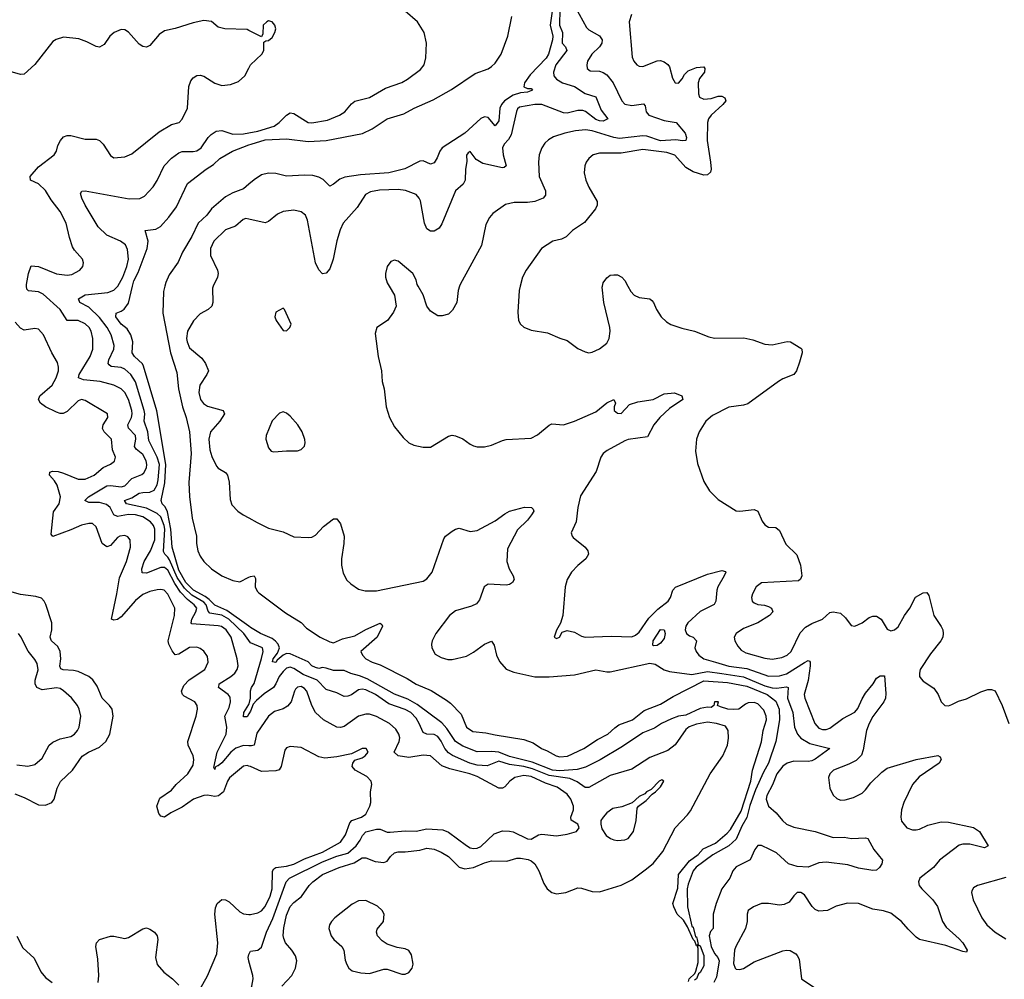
# Model space of a CAD drawing. Header units: inches. Extents: x 2057696 to 2160536, y 827480 to 1016834.
# Tile 365 of 422: x 2108726 to 2114201, y 996148 to 1001481. Entities that reach past the tile are written whole.
import ezdxf

# ---------------------------------------------------------------- set-up
doc = ezdxf.new("R2010")
doc.units = ezdxf.units.IN
doc.header["$MEASUREMENT"] = 0
for name, color, linetype in [('C1000', 7, 'Continuous'), ('C1010', 7, 'Continuous'), ('C1909', 7, 'Continuous'), ('C1919', 7, 'Continuous')]:
    doc.layers.add(name, color=color, linetype=linetype)

msp = doc.modelspace()

# ---------------------------------------------------------------- linework, layer by layer
at = {"layer": 'C1000', "color": 5}
for points, elevation in [([(2110000, 1001421.5), (2109990, 1001426.6), (2109866, 1001430), (2109830, 1001439), (2109791.8, 1001471.8), (2109750, 1001477), (2109690, 1001464.5), (2109590, 1001432.3), (2109530, 1001419.5), (2109501.7, 1001398.3), (2109450, 1001337.2), (2109430, 1001329.4), (2109410, 1001332), (2109390, 1001344.5), (2109331.2, 1001411.2), (2109310, 1001424.5), (2109290, 1001426.6), (2109251, 1001410), (2109226, 1001390), (2109195.9, 1001344.1), (2109170, 1001329.4), (2109150, 1001332), (2109098.9, 1001358.9), (2109054.6, 1001374.6), (2108970, 1001385.1), (2108928.4, 1001371.6), (2108910, 1001359.6), (2108810, 1001231.8), (2108750, 1001179.3), (2108730, 1001176), (2108672.7, 1001192.7)], 360), ([(2108764.3, 1000000), (2108764.2, 1000010), (2108775.4, 1000070), (2108790, 1000113.4), (2108830, 1000108.9), (2108930, 1000069.3), (2108990, 1000061.3), (2109014.9, 1000065.1), (2109059.5, 1000090), (2109076.2, 1000110), (2109080.7, 1000130), (2109074, 1000150), (2109030, 1000199.6), (2109019, 1000219), (2109002, 1000270), (2108984.8, 1000350), (2108950, 1000414.7), (2108900.2, 1000480.2), (2108870, 1000531.3), (2108830, 1000569.7), (2108785.2, 1000590), (2108783.6, 1000610), (2108830, 1000663.2), (2108917, 1000730), (2108929.5, 1000750), (2108937.6, 1000782.4), (2108952, 1000810), (2108970, 1000830.5), (2108990, 1000837.6), (2109010, 1000837), (2109090, 1000816.5), (2109150, 1000817), (2109170, 1000810.4), (2109190.2, 1000790.2), (2109230, 1000727.3), (2109250, 1000714), (2109310, 1000719.3), (2109350, 1000734.9), (2109502.1, 1000857.9), (2109570, 1000898), (2109612.3, 1000910), (2109630, 1000927.7), (2109658.4, 1000990), (2109665.6, 1001110), (2109678, 1001142), (2109690, 1001158.8), (2109710, 1001170.7), (2109730, 1001173.4), (2109750, 1001167.7), (2109810, 1001128.2), (2109850, 1001115.8), (2109898.6, 1001121.4), (2109942.5, 1001137.5), (2109977.2, 1001170), (2110000, 1001212.7)], 360), ([(2109270.6, 1000000), (2109298.4, 1000050), (2109322.1, 1000110), (2109329.9, 1000150), (2109324.8, 1000204.8), (2109314.4, 1000230), (2109285.4, 1000250), (2109210, 1000284.3), (2109162.6, 1000330), (2109089.1, 1000450), (2109070.8, 1000490), (2109064.5, 1000515.5), (2109071.4, 1000528.6), (2109089.8, 1000530.2), (2109333.8, 1000486.2), (2109393, 1000487), (2109419.3, 1000500.7), (2109467.6, 1000552.4), (2109490, 1000587.3), (2109528.7, 1000670), (2109570, 1000712.4), (2109610, 1000742), (2109630, 1000749.1), (2109690, 1000748.1), (2109710, 1000751.8), (2109734, 1000770), (2109772.8, 1000827.2), (2109790, 1000844), (2109818.4, 1000861.6), (2109850, 1000865.5), (2109910, 1000844.5), (2109970, 1000846.9), (2110000, 1000852.2)], 340), ([(2109353.1, 1000000), (2109360.5, 1000030), (2109383.6, 1000076.4), (2109434.4, 1000210), (2109440.5, 1000250), (2109422.9, 1000310), (2109482.9, 1000317.1), (2109508.1, 1000331.9), (2109555.3, 1000384.7), (2109598.1, 1000441.9), (2109659.1, 1000570), (2109762.6, 1000650), (2109803.7, 1000676.3), (2109838.5, 1000710), (2109909.8, 1000750), (2110000, 1000785)], 320), ([(2110000, 1000566.5), (2109970, 1000541), (2109910, 1000519.5), (2109870, 1000496.6), (2109792.7, 1000430), (2109765.6, 1000394.4), (2109718.4, 1000350), (2109682.9, 1000277.1), (2109630.9, 1000190), (2109606.3, 1000133.7), (2109556.9, 1000063.1), (2109539, 1000021), (2109533.5, 1000000)], 320), ([(2110000, 1000372.6), (2109983.7, 1000376.3), (2109968.4, 1000371.6), (2109925.8, 1000334.2), (2109870, 1000313.5), (2109804.7, 1000250), (2109787.2, 1000210), (2109787.1, 1000170), (2109825.6, 1000090), (2109829.2, 1000070), (2109825.5, 1000050), (2109802.1, 1000000)], 340)]:
    msp.add_lwpolyline(points, dxfattribs=dict(at, elevation=elevation))
at = {"layer": 'C1010', "color": 5}
for points, elevation in [([(2111697.6, 1001610), (2111676.4, 1001450), (2111689.8, 1001389.8), (2111688.4, 1001370), (2111665.7, 1001290), (2111653.4, 1001266.6), (2111564.8, 1001175.2), (2111532, 1001130), (2111530, 1001107.8), (2111550, 1001099), (2111570, 1001098.9), (2111577.7, 1001090), (2111550, 1001079.3), (2111510, 1001074.5), (2111470, 1001062.4), (2111421.9, 1001030), (2111404.8, 1001010), (2111396.1, 1000990), (2111390, 1000919.6), (2111370, 1000891.1), (2111330, 1000938.6), (2111310, 1000941.6), (2111290, 1000932.5), (2111200.3, 1000850), (2111075.7, 1000770), (2111061.2, 1000750), (2111046.7, 1000713.3), (2111030, 1000686), (2111010, 1000678.9), (2110970, 1000697.2), (2110950, 1000695.1), (2110868.2, 1000651.8), (2110778.8, 1000630), (2110621.4, 1000618.6), (2110533.4, 1000606.6), (2110505.5, 1000594.5), (2110470, 1000566.3), (2110450, 1000557), (2110413.8, 1000593.8), (2110390, 1000606.8), (2110355.7, 1000615.7), (2110310, 1000618), (2110210, 1000612.4), (2110150, 1000626.4), (2110110, 1000627.9), (2110070, 1000618.4), (2110030, 1000592), (2110000, 1000566.5)], 320), ([(2111730, 1001539.3), (2111728.4, 1001450), (2111743.8, 1001410), (2111743.1, 1001350), (2111761.5, 1001330), (2111767.8, 1001310), (2111708, 1001230), (2111694.2, 1001190), (2111695.9, 1001170), (2111710.2, 1001150), (2111744.4, 1001130), (2111810, 1001110.1), (2111870, 1001072), (2111930, 1001052.7), (2111959.3, 1000979.3), (2111996, 1000930), (2111970, 1000916.5), (2111950, 1000918.4), (2111930, 1000927), (2111871.9, 1000971.9), (2111856.9, 1000976.9), (2111830, 1000976.7), (2111770, 1000962.6), (2111750, 1000964.1), (2111629, 1001010), (2111590, 1001010.4), (2111505.4, 1000994.6), (2111494.4, 1000985.6), (2111488.3, 1000971.7), (2111458.5, 1000841.5), (2111444.1, 1000815.9), (2111419.8, 1000790), (2111410.9, 1000770), (2111415, 1000730), (2111430, 1000669), (2111420.5, 1000659.5), (2111410, 1000657.6), (2111301.5, 1000681.5), (2111264.1, 1000704.1), (2111230, 1000749), (2111218.8, 1000741.2), (2111210.9, 1000729.1), (2111213, 1000693), (2111205.2, 1000650), (2111203.2, 1000590), (2111192.2, 1000567.8), (2111150, 1000529.5), (2111073.1, 1000346.9), (2111057.4, 1000322.6), (2111030, 1000306.5), (2111010, 1000306.8), (2110990, 1000319.3), (2110977.6, 1000350), (2110953.9, 1000473.9), (2110947.7, 1000490), (2110929.6, 1000510), (2110871.5, 1000531.5), (2110830, 1000538.2), (2110725.9, 1000534.1), (2110676.1, 1000523.9), (2110648.9, 1000510), (2110601.7, 1000438.3), (2110523.8, 1000350), (2110507.5, 1000312.5), (2110490, 1000252), (2110469.4, 1000150.6), (2110450, 1000097.2), (2110430, 1000072.3), (2110409.7, 1000069.7), (2110390, 1000091.6), (2110370.5, 1000130.5), (2110326.2, 1000366.2), (2110314.1, 1000394.1), (2110290, 1000413.3), (2110250, 1000422), (2110190, 1000415), (2110159.8, 1000400.2), (2110110, 1000358.9), (2110090, 1000352.4), (2110000, 1000372.6)], 340), ([(2110000, 1000852.2), (2110050, 1000860.9), (2110140.3, 1000890), (2110169, 1000910), (2110210, 1000951.6), (2110230, 1000963.6), (2110250, 1000959.5), (2110330, 1000910.2), (2110350, 1000908), (2110437.1, 1000922.9), (2110504.2, 1000950), (2110534.5, 1000970), (2110570, 1001014), (2110590, 1001028.9), (2110670, 1001049.3), (2110759.7, 1001100.3), (2110850, 1001132.9), (2110883, 1001150), (2110955.3, 1001204.7), (2110974.5, 1001230), (2110984.8, 1001270), (2110987.4, 1001350), (2110974.6, 1001410), (2110938, 1001470), (2110870, 1001527.9)], 340), ([(2111817.3, 1001550), (2111877.1, 1001437.1), (2111890, 1001425.2), (2111950, 1001391.9), (2111964.3, 1001370), (2111962.5, 1001350), (2111950, 1001330.9), (2111908, 1001290), (2111883.2, 1001250), (2111878.9, 1001230), (2111882, 1001210), (2111897.4, 1001197.4), (2111950, 1001194.5), (2111970, 1001188.7), (2111990, 1001174.8), (2112025.6, 1001130), (2112075, 1001030), (2112091.2, 1001011.2), (2112130, 1001003.9), (2112194.3, 1001014.3), (2112203.2, 1001003.2), (2112209.1, 1000969.1), (2112224, 1000950), (2112310, 1000921.7), (2112377.1, 1000910), (2112426, 1000850), (2112433.7, 1000826.3), (2112430.1, 1000809.9), (2112412, 1000808), (2112373.5, 1000813.5), (2112290, 1000808.6), (2112213.4, 1000833.4), (2112190, 1000836.3), (2112060.8, 1000820.8), (2112030, 1000826), (2111910, 1000863.1), (2111871.3, 1000868.7), (2111817, 1000863), (2111757.3, 1000850), (2111694, 1000830), (2111666.3, 1000813.7), (2111645.5, 1000794.5), (2111628.9, 1000770), (2111614.9, 1000730), (2111610.2, 1000690), (2111615.2, 1000610), (2111650.2, 1000530), (2111650, 1000506), (2111636.3, 1000490), (2111589.4, 1000470.6), (2111550, 1000465.5), (2111475.2, 1000464.7), (2111426.3, 1000453.7), (2111356.5, 1000403.5), (2111337.5, 1000382.5), (2111317.7, 1000342.2), (2111294.6, 1000225.4), (2111175.3, 1000010), (2111172.1, 1000000)], 360), ([(2110000, 1000785), (2110012.9, 1000790), (2110090, 1000813.5), (2110210, 1000818.9), (2110330, 1000805.1), (2110430.4, 1000809.6), (2110631.8, 1000848.2), (2110685.9, 1000874.1), (2110769.4, 1000930), (2110861.1, 1000958.9), (2110919.3, 1000990), (2111024.8, 1001035.3), (2111126.7, 1001093.3), (2111258.5, 1001181.5), (2111330, 1001208.4), (2111350, 1001220.7), (2111370, 1001239), (2111403.1, 1001290), (2111439.6, 1001390), (2111461.7, 1001498.3)], 320), ([(2110000, 1001212.7), (2110009.2, 1001230), (2110072.7, 1001290), (2110082.7, 1001310), (2110084, 1001356), (2110095.3, 1001364.7), (2110110, 1001366), (2110130, 1001382.8), (2110145.1, 1001410), (2110149.6, 1001430), (2110143.6, 1001450), (2110130, 1001469.4), (2110110, 1001474.3), (2110100.7, 1001470), (2110079.3, 1001450), (2110076.8, 1001403.2), (2110070, 1001386), (2110000, 1001421.5)], 360), ([(2112128.4, 1001510), (2112115.8, 1001470), (2112132.4, 1001272.4), (2112140.5, 1001250), (2112157.3, 1001230), (2112170, 1001222.4), (2112190, 1001222), (2112270, 1001252.1), (2112290, 1001253.8), (2112310, 1001248), (2112330, 1001233.1), (2112339, 1001219), (2112356.3, 1001156.3), (2112370, 1001130.6), (2112388.7, 1001128.7), (2112410, 1001153), (2112422.5, 1001177.5), (2112443.5, 1001196.5), (2112490, 1001215), (2112530, 1001218.4), (2112536.5, 1001210), (2112533.2, 1001190), (2112506.3, 1001153.7), (2112499.5, 1001130), (2112500.5, 1001070), (2112506.2, 1001050), (2112530, 1001039.4), (2112570, 1001044.1), (2112610, 1001056.1), (2112630, 1001056.1), (2112646.7, 1001046.7), (2112651.6, 1001030), (2112636.2, 1001010), (2112570.9, 1000950), (2112556.8, 1000930), (2112550.1, 1000910), (2112549, 1000810), (2112567.5, 1000690), (2112570.1, 1000650), (2112566.3, 1000633.7), (2112550, 1000619.2), (2112530, 1000617.3), (2112470, 1000634.9), (2112430, 1000659.9), (2112369.2, 1000729.2), (2112324.1, 1000744.1), (2112190, 1000759.9), (2112070, 1000738.8), (2111950, 1000739.8), (2111915.5, 1000730), (2111890.4, 1000710), (2111874.9, 1000690), (2111867.6, 1000670), (2111864.9, 1000630), (2111874, 1000590), (2111890.2, 1000550), (2111937.3, 1000470), (2111937.7, 1000450), (2111927.6, 1000430), (2111866.6, 1000353.4), (2111800.4, 1000310), (2111765.2, 1000274.7), (2111738.5, 1000261.4), (2111690, 1000249.6), (2111628, 1000210), (2111541.6, 1000090), (2111521.6, 1000050), (2111508.8, 1000000)], 380), ([(2110942.1, 1000000), (2110936.3, 1000010), (2110930, 1000035.3), (2110911.3, 1000071.3), (2110830, 1000139.3), (2110810, 1000145.2), (2110790, 1000137.2), (2110770, 1000108.7), (2110760.4, 1000070), (2110760.4, 1000050), (2110770, 1000018.8), (2110781.1, 1000000)], 360), ([(2111965.9, 1000000), (2111970, 1000018), (2111990, 1000046), (2112010, 1000061), (2112030, 1000064), (2112050, 1000064), (2112074.8, 1000050), (2112090, 1000031), (2112107.2, 1000000)], 380)]:
    msp.add_lwpolyline(points, dxfattribs=dict(at, elevation=elevation))
at = {"layer": 'C1909', "color": 5}
for points, elevation in [([(2110000, 997446.3), (2109970, 997448.3), (2109927.2, 997432.8), (2109898.9, 997410), (2109850, 997351.2), (2109830, 997333.8), (2109824.9, 997335.1), (2109812.9, 997327.1), (2109810, 997314), (2109805.6, 997325.6), (2109824.1, 997410), (2109874.6, 997510), (2109877.6, 997550), (2109866.4, 997610), (2109890, 997658.9), (2109898, 997690), (2109895.2, 997715.2), (2109884.1, 997730), (2109831.9, 997770), (2109834.6, 997785.4), (2109835.6, 997790), (2109899.3, 997830), (2109922.8, 997850), (2109935.3, 997870), (2109940.2, 997890), (2109935.6, 997930), (2109902, 998050), (2109874.1, 998090), (2109848.1, 998108.1), (2109830, 998113.2), (2109683.8, 998123.8), (2109678.8, 998130), (2109683.6, 998150), (2109705.4, 998190), (2109709.9, 998210), (2109695.9, 998230), (2109658.4, 998258.4), (2109620.4, 998300.4), (2109587.5, 998347.5), (2109550, 998421.7), (2109530, 998436.8), (2109510, 998436.6), (2109430, 998405.7), (2109406.3, 998406.3), (2109404.5, 998430), (2109417.5, 998470), (2109452.6, 998530), (2109476.4, 998590), (2109477.5, 998650), (2109469.9, 998670), (2109452.9, 998690), (2109410, 998718), (2109370, 998729.2), (2109330, 998730.5), (2109270, 998719.4), (2109250, 998729.9), (2109229.6, 998769.6), (2109207.6, 998787.6), (2109170, 998798.5), (2109110, 998798.4), (2109087.1, 998810), (2109107.6, 998830), (2109210, 998889.7), (2109230, 998892.1), (2109290, 998884.7), (2109310, 998890.8), (2109350, 998931.9), (2109405.5, 998954.5), (2109416.6, 998963.4), (2109431.4, 998990), (2109433.2, 999010), (2109429.2, 999030), (2109410, 999064.6), (2109374.1, 999094.1), (2109363.2, 999110), (2109371.2, 999150), (2109369.9, 999170), (2109330.3, 999210.3), (2109326.6, 999230), (2109346.9, 999270), (2109351.5, 999290), (2109349.9, 999310), (2109330, 999369.7), (2109309.4, 999409.4), (2109290, 999430.6), (2109249.3, 999449.3), (2109173.6, 999470), (2109080, 999480), (2109053.3, 999490), (2109056.1, 999510), (2109118, 999610), (2109132.8, 999650), (2109133.1, 999710), (2109123, 999750), (2109111.9, 999770), (2109090, 999791.2), (2109050.4, 999810.4), (2108989.9, 999809.9), (2108949.8, 999870), (2108856, 999956), (2108830, 999969.1), (2108774.5, 999974.5), (2108764.5, 999984.5), (2108764.3, 1000000)], 360), ([(2110000, 998031.7), (2109972.8, 998070), (2109888, 998150), (2109850, 998172.1), (2109782.9, 998182.9), (2109774.2, 998194.2), (2109763.5, 998230), (2109750, 998243.8), (2109683.2, 998283.2), (2109641.3, 998321.3), (2109601.2, 998381.2), (2109559.3, 998479.3), (2109550, 998494.8), (2109532.7, 998510), (2109525.3, 998525.3), (2109532.7, 998650), (2109529.5, 998670), (2109510, 998717.5), (2109490, 998736.4), (2109430, 998767.2), (2109319.1, 998790), (2109308.5, 998810), (2109350, 998823.1), (2109390, 998849.4), (2109410, 998854.3), (2109450, 998854.8), (2109473.5, 998866.5), (2109490, 998896), (2109496.5, 998923.5), (2109502.8, 999010), (2109490.4, 999050.4), (2109443.2, 999143.2), (2109437.6, 999190), (2109417.1, 999250), (2109421.3, 999290), (2109417.5, 999310), (2109369, 999469), (2109342.8, 999510), (2109310, 999539.2), (2109290, 999547.7), (2109234.5, 999554.5), (2109222.5, 999562.5), (2109218.3, 999570), (2109221.2, 999590), (2109248.3, 999650), (2109251.9, 999670), (2109234.9, 999730), (2109212.4, 999770), (2109170, 999825.6), (2109110, 999883.5), (2109059.3, 999910), (2109052.7, 999930), (2109090, 999951.8), (2109215, 999965), (2109250, 999978.4), (2109270, 999999), (2109270.6, 1000000)], 340), ([(2110000, 998110.2), (2109877.1, 998197.1), (2109810, 998226.8), (2109779.2, 998259.2), (2109756.2, 998276.2), (2109692.4, 998310), (2109650, 998352.8), (2109610, 998422.7), (2109573.9, 998550), (2109565.4, 998650), (2109547, 998747), (2109534.8, 998774.8), (2109517.7, 998790), (2109513.2, 998810), (2109533.3, 998906.7), (2109537.5, 999010), (2109487.7, 999307.7), (2109414.9, 999554.9), (2109407.8, 999567.8), (2109363.9, 999610), (2109351.1, 999630), (2109355.1, 999690), (2109344.5, 999730), (2109322.6, 999762.6), (2109290, 999789.9), (2109259.8, 999830), (2109262, 999850), (2109290, 999860.7), (2109306.9, 999873.2), (2109330, 999906.7), (2109353.1, 1000000)], 320), ([(2109533.5, 1000000), (2109525.6, 999970), (2109520.9, 999850), (2109565.1, 999630), (2109600.1, 999520.1), (2109609.2, 999429.3), (2109630.1, 999330.1), (2109651, 999270), (2109670.1, 999190.1), (2109678.9, 999070), (2109666.9, 998910), (2109669.2, 998830.8), (2109684, 998710), (2109708.5, 998611.5), (2109708.8, 998570), (2109716.5, 998530), (2109730, 998499.1), (2109750, 998470.5), (2109793, 998430), (2109850, 998390.5), (2109910, 998363.7), (2109950, 998357), (2110000, 998382.2)], 320), ([(2109802.1, 1000000), (2109797.4, 999990), (2109799.5, 999910), (2109794.9, 999890), (2109774, 999870), (2109730, 999847.1), (2109693, 999807), (2109659.7, 999750), (2109653.5, 999710), (2109656.3, 999690), (2109670, 999658), (2109739.3, 999599.3), (2109759.1, 999570), (2109774.9, 999530), (2109767.2, 999510), (2109727.3, 999450), (2109722, 999410), (2109730.2, 999370), (2109748.1, 999348.1), (2109770, 999334), (2109857.3, 999310), (2109865.3, 999290), (2109838.5, 999250), (2109786, 999190), (2109778.2, 999150), (2109783.5, 999090), (2109793.8, 999053.8), (2109820.6, 999000.6), (2109830, 998988.7), (2109870, 998964.9), (2109880.9, 998950), (2109890.3, 998910.3), (2109895.2, 998815.3), (2109904.5, 998784.5), (2109939.1, 998750), (2109967.7, 998730), (2110000, 998712)], 340), ([(2110000, 997333.3), (2109990, 997336), (2109970, 997332.5), (2109892, 997268), (2109881.3, 997250), (2109859.8, 997190), (2109832.1, 997167.9), (2109810, 997164.1), (2109770, 997171), (2109750, 997168.7), (2109692.7, 997150), (2109630, 997104.9), (2109566.3, 997073.7), (2109530, 997049.1), (2109510, 997055.3), (2109499.4, 997070), (2109489, 997110), (2109504.9, 997155.1), (2109570, 997199.2), (2109595, 997230), (2109660.3, 997290), (2109690, 997337.3), (2109694.6, 997370), (2109690.8, 997390), (2109661.6, 997450), (2109660.7, 997470), (2109707.6, 997610), (2109714.8, 997650), (2109712, 997670), (2109700.4, 997690), (2109640.7, 997720.7), (2109630.7, 997730), (2109625.6, 997750), (2109638.6, 997781.4), (2109667.5, 997812.5), (2109755.1, 997870), (2109773.6, 997910), (2109770, 997942.7), (2109750, 997971.2), (2109730, 997986.9), (2109710, 997994.2), (2109670, 997991.6), (2109610, 997954.8), (2109590, 997952.2), (2109572.8, 997972.8), (2109554.2, 998010), (2109551.9, 998030), (2109585.7, 998170), (2109587.5, 998210), (2109550, 998288), (2109529.8, 998309.8), (2109510, 998314.5), (2109490, 998312.9), (2109450, 998303.5), (2109410, 998286), (2109370, 998253.3), (2109290, 998162.4), (2109270, 998148.5), (2109250, 998143.5), (2109235.6, 998150), (2109266.4, 998290), (2109280.1, 998379.9), (2109319.8, 998470), (2109342.2, 998550), (2109339.8, 998590), (2109327.6, 998607.6), (2109310, 998615.1), (2109282.4, 998610), (2109270, 998602.7), (2109230, 998559.7), (2109210, 998551), (2109185, 998570), (2109150, 998662.4), (2109130, 998680.4), (2109110, 998681.6), (2109070, 998672.8), (2109010, 998645.2), (2108910, 998609.8), (2108901.4, 998621.4), (2108913.6, 998746.4), (2108944.7, 998790), (2108952.8, 998830), (2108933.9, 998893.9), (2108918.9, 998918.9), (2108891.2, 998950), (2108893.8, 998966.2), (2108908.5, 998971.5), (2108938.8, 998970), (2108970, 998961.3), (2109050, 998926.8), (2109090, 998928.1), (2109140.4, 998950), (2109190, 998993), (2109230, 999011.4), (2109252.7, 999027.3), (2109258.2, 999050), (2109242.6, 999090), (2109236.5, 999150), (2109195.1, 999190), (2109186.3, 999210), (2109190.7, 999230), (2109215.6, 999270), (2109213.7, 999290), (2109090, 999364.2), (2109070, 999369.8), (2109050, 999362.7), (2108990, 999304.1), (2108966.5, 999293.5), (2108950, 999293.2), (2108930, 999299.6), (2108868.7, 999330), (2108840.8, 999350), (2108829.8, 999370), (2108837.4, 999390), (2108907, 999450), (2108928.2, 999490), (2108941.1, 999530), (2108942.2, 999550), (2108936.4, 999576.4), (2108904.1, 999630), (2108857.1, 999730), (2108830, 999761), (2108810, 999765.6), (2108750, 999756.2), (2108730, 999767.6), (2108700.8, 999800.8)], 380), ([(2108698.8, 997178.8), (2108750, 997158.5), (2108830, 997118), (2108870, 997116.5), (2108904.5, 997130), (2108917.4, 997150), (2108934, 997210), (2108952.9, 997247.1), (2109018.8, 997310), (2109072.4, 997387.6), (2109108.2, 997410), (2109170, 997437.7), (2109205.5, 997470), (2109226.3, 997510), (2109245.8, 997610), (2109239.1, 997650), (2109225.1, 997670), (2109183.9, 997710), (2109156.8, 997776.8), (2109132.8, 997812.8), (2109109.6, 997830), (2109050, 997857.8), (2109024.4, 997864.4), (2108968, 997868), (2108953.9, 997873.9), (2108948, 997888), (2108955, 997930), (2108951.5, 997970), (2108937.5, 997997.5), (2108901.8, 998030), (2108898.3, 998038.3), (2108894.6, 998050), (2108904.5, 998090), (2108903.5, 998130), (2108871, 998231), (2108861.6, 998250), (2108846.1, 998266.1), (2108816, 998276), (2108730, 998286.1), (2108670, 998304.2)], 420), ([(2108710, 997340.5), (2108770, 997331.7), (2108810, 997342.2), (2108850, 997377.4), (2108889.8, 997450), (2108910, 997466.5), (2108950, 997484.3), (2109010, 997498.3), (2109030, 997510.2), (2109047.3, 997530), (2109057, 997550), (2109066, 997610), (2109056.6, 997650), (2109046.5, 997670), (2109012.8, 997712.8), (2108970, 997751.8), (2108950, 997763.8), (2108930, 997768.8), (2108850, 997756.9), (2108821.6, 997770), (2108811, 997790), (2108812.1, 997810), (2108827.7, 997867.7), (2108822.7, 997902.7), (2108810, 997925.4), (2108772.3, 997972.3), (2108732.2, 998052.2), (2108718.9, 998070)], 440), ([(2110000, 997622.6), (2109990, 997607.6), (2109970, 997607.3), (2109972.8, 997630), (2110000, 997675.1)], 340), ([(2109710, 996061), (2109770, 996168), (2109822.4, 996290), (2109827.4, 996350), (2109811.7, 996510), (2109814.4, 996545.6), (2109823.1, 996570), (2109849, 996591), (2109870, 996590.2), (2109890, 996578.6), (2109950, 996522.3), (2109970, 996511.9), (2110000, 996508.9)], 380), ([(2109162, 996130), (2109165.3, 996170), (2109159.7, 996259.7), (2109149.5, 996330), (2109152.7, 996350), (2109169, 996370), (2109230, 996388), (2109250, 996387.7), (2109310, 996374), (2109330, 996380.7), (2109410, 996427.7), (2109430, 996434), (2109450, 996427.3), (2109476, 996410), (2109490.5, 996390), (2109493.7, 996370), (2109481.5, 996270), (2109490.3, 996230), (2109526.8, 996186.8), (2109574.8, 996150), (2109610, 996114.8)], 380), ([(2108710, 996386.8), (2108742.2, 996322.2), (2108805.5, 996265.5), (2108843.7, 996190), (2108870, 996157.6), (2108906, 996130)], 380), ([(2110000, 996248.2), (2109999.5, 996250), (2109996.8, 996270), (2110000, 996285.3)], 360)]:
    msp.add_lwpolyline(points, dxfattribs=dict(at, elevation=elevation))
at = {"layer": 'C1919', "color": 5}
for points, elevation in [([(2110781.1, 1000000), (2110810.5, 999950.5), (2110819.1, 999890), (2110805.1, 999854.9), (2110770.6, 999810), (2110710.8, 999770), (2110702.4, 999737.6), (2110719.5, 999610), (2110737.1, 999530), (2110741.6, 999470), (2110752.4, 999430), (2110764.4, 999330), (2110782.4, 999270), (2110810, 999218.8), (2110858.8, 999158.8), (2110890.4, 999130.4), (2110916.7, 999116.7), (2110970, 999104.9), (2111010, 999106), (2111110, 999166.4), (2111130, 999171.8), (2111150, 999168.5), (2111190, 999152), (2111230, 999121.6), (2111250, 999112.2), (2111270, 999107), (2111310, 999107.2), (2111350, 999116.5), (2111410, 999143.2), (2111430, 999147.5), (2111570, 999155.3), (2111605.3, 999174.7), (2111670, 999228.2), (2111684.6, 999235.4), (2111750, 999229), (2111810, 999249.1), (2111930, 999301.3), (2111990, 999352.7), (2112030, 999370.6), (2112038.8, 999350), (2112030.6, 999330), (2112030.6, 999310), (2112050, 999294.9), (2112070, 999293), (2112117.1, 999342.9), (2112162.8, 999357.2), (2112249, 999370), (2112310, 999402.4), (2112367.9, 999407.9), (2112407.3, 999390), (2112413.4, 999370), (2112339.3, 999320.7), (2112286.3, 999270), (2112251.6, 999230), (2112216.7, 999163.3), (2112110, 999148.4), (2112090, 999141.5), (2111993, 999087), (2111970.2, 999069.8), (2111956.5, 999050), (2111932.2, 998970), (2111844.7, 998835.3), (2111828.7, 998770), (2111820.2, 998690), (2111792.4, 998630), (2111797.1, 998610), (2111803.4, 998603.4), (2111870.3, 998550), (2111884.6, 998530), (2111888.9, 998510), (2111874.7, 998485.3), (2111830, 998447.2), (2111794.9, 998410), (2111769.2, 998370), (2111758.2, 998330), (2111746.4, 998170), (2111733.4, 998126.6), (2111710, 998088), (2111698, 998050), (2111710, 998042.8), (2111728, 998050), (2111743.2, 998076.8), (2111770, 998086.8), (2111810, 998078), (2111850, 998055.3), (2111870, 998049.1), (2112014.2, 998054.2), (2112130, 998051.9), (2112150, 998060.6), (2112170, 998077.7), (2112224.9, 998155.1), (2112274.2, 998205.8), (2112332.6, 998250), (2112345.2, 998270), (2112357.2, 998310), (2112372.1, 998327.9), (2112550, 998400.2), (2112630, 998420.3), (2112650, 998414.8), (2112652, 998410), (2112643.6, 998390), (2112607.4, 998330), (2112601.9, 998310), (2112597.6, 998250), (2112588.4, 998231.6), (2112510, 998191.4), (2112442, 998130), (2112429.4, 998110), (2112426.3, 998090), (2112433.1, 998070), (2112450, 998057.6), (2112470.7, 998050), (2112488.7, 998030), (2112480.8, 997990), (2112486.9, 997970), (2112502.4, 997950), (2112529.6, 997929.6), (2112594.3, 997910), (2112670, 997888.2), (2112770, 997875.5), (2112890, 997833.1), (2112950, 997834.5), (2112990, 997845.5), (2113090, 997909.4), (2113110, 997920.3), (2113117, 997917), (2113121.1, 997910), (2113120.9, 997890), (2113110.8, 997809.2), (2113089, 997730), (2113092.1, 997710), (2113147.6, 997570), (2113170, 997544.1), (2113190, 997536), (2113210, 997536.8), (2113230, 997544.2), (2113302.9, 997597.1), (2113370, 997632.6), (2113386.7, 997653.3), (2113410, 997706), (2113430, 997738.6), (2113471.2, 997790), (2113490, 997822), (2113510, 997834.9), (2113534.1, 997834.1), (2113542.9, 997737.1), (2113540.2, 997710), (2113530.3, 997690), (2113470, 997607.7), (2113449.1, 997570), (2113434.8, 997530), (2113416.8, 997423.2), (2113406.9, 997393.1), (2113376.7, 997363.3), (2113337.1, 997342.9), (2113250.4, 997310), (2113230.5, 997290), (2113223, 997270), (2113230.4, 997210), (2113250, 997170.7), (2113270, 997152.4), (2113290, 997143.7), (2113315.4, 997144.6), (2113361.7, 997158.3), (2113410, 997182.4), (2113430, 997201.3), (2113459.4, 997240.6), (2113519.9, 997300.1), (2113550, 997320.7), (2113710, 997370.2), (2113832, 997392), (2113844.9, 997384.9), (2113850.4, 997370.4), (2113838.4, 997350), (2113726.7, 997273.3), (2113691.1, 997230), (2113643.2, 997130), (2113629, 997090), (2113625.7, 997050), (2113630, 997027.3), (2113659.1, 996990), (2113690, 996978.9), (2113710, 996977.8), (2113730, 996982.8), (2113776, 997004), (2113850, 997022.8), (2113890, 997021), (2114030, 996992.1), (2114063.2, 996970), (2114110.4, 996890), (2114090, 996879.1), (2114010, 996899.6), (2113970, 996899.5), (2113950, 996892.7), (2113841.3, 996810), (2113806.7, 996770), (2113731.8, 996710), (2113723.1, 996690), (2113727.9, 996670), (2113742, 996650), (2113803.6, 996590), (2113830, 996552), (2113857.7, 996470), (2113877, 996437), (2113950, 996373), (2113970.2, 996350), (2113994.4, 996310), (2113990, 996299), (2113970, 996302), (2113875.5, 996335.5), (2113729, 996369), (2113710, 996381.8), (2113665.9, 996425.9), (2113630, 996469), (2113570, 996514.8), (2113530, 996527.9), (2113470, 996538.4), (2113390, 996568.5), (2113329.1, 996570.9), (2113266, 996554), (2113218, 996530), (2113170, 996527.3), (2113150, 996536.2), (2113132.1, 996552.1), (2113090, 996617), (2113070, 996631.3), (2113050, 996629.5), (2113030, 996612), (2113003.8, 996576.2), (2112976.9, 996563.1), (2112950, 996560.4), (2112890, 996569.7), (2112850, 996569.6), (2112806.8, 996550), (2112777.3, 996530), (2112770.5, 996510), (2112771.6, 996470), (2112761.8, 996430), (2112707.7, 996330), (2112700.9, 996310), (2112694.9, 996234.9), (2112704.4, 996210), (2112710, 996204.9), (2112730, 996202.6), (2112750, 996207.4), (2112810, 996244.6), (2112970, 996306), (2112990, 996310.5), (2113010, 996307.7), (2113041, 996290), (2113050, 996281), (2113059.5, 996259.5), (2113074, 996150), (2113163.8, 996090)], 360), ([(2111172.1, 1000000), (2111164.2, 999975.8), (2111157.4, 999910), (2111132.7, 999867.3), (2111110, 999844.7), (2111075.3, 999835.3), (2111050, 999836.3), (2111010, 999860.5), (2110989.7, 999890), (2110970, 999951.8), (2110942.1, 1000000)], 360), ([(2111508.8, 1000000), (2111503, 999977), (2111495.1, 999855.1), (2111500.4, 999810), (2111510.6, 999790), (2111530, 999773), (2111570, 999754.9), (2111661.4, 999741.4), (2111730, 999710.8), (2111770, 999698.8), (2111830, 999653), (2111870, 999634.9), (2111890, 999630.4), (2111910, 999633), (2111950, 999652.7), (2111990, 999683), (2112003.6, 999710), (2112009.6, 999750), (2112008, 999770), (2111974.3, 999910), (2111964.8, 999995.2), (2111965.9, 1000000)], 380), ([(2112107.2, 1000000), (2112123.8, 999970), (2112142, 999950), (2112170, 999938), (2112230, 999930.4), (2112241.1, 999921.1), (2112250.2, 999910.3), (2112266.7, 999870), (2112293.7, 999830), (2112322.2, 999802.2), (2112347.3, 999787.3), (2112407, 999767), (2112477.3, 999750), (2112558.6, 999718.6), (2112590, 999711.4), (2112753, 999713), (2112802.2, 999702.2), (2112870, 999678.7), (2112910, 999673.7), (2112992.7, 999692.7), (2113011.3, 999690), (2113070, 999656), (2113074.8, 999650), (2113076.3, 999630), (2113062.8, 999577.2), (2113046, 999530), (2113030.6, 999510), (2112970, 999485), (2112945.3, 999470), (2112774.1, 999345.9), (2112750, 999338.4), (2112670, 999328.3), (2112578.9, 999281.1), (2112540.8, 999250), (2112504.9, 999190), (2112490.2, 999149.8), (2112483.8, 999083.8), (2112495.1, 999015.1), (2112530, 998914.8), (2112562, 998862), (2112610, 998815.5), (2112710, 998752.4), (2112730, 998750.4), (2112810, 998759.3), (2112830, 998750.6), (2112854.9, 998694.9), (2112870, 998674), (2112890, 998660.5), (2112930, 998659.1), (2112950, 998642.8), (2112986.8, 998566.8), (2113047, 998507), (2113067.9, 998450), (2113074.4, 998390), (2113068.5, 998371.5), (2113057.4, 998362.6), (2112850, 998350.8), (2112821.6, 998330), (2112800.3, 998290), (2112795.3, 998270), (2112799.5, 998250), (2112810, 998239.5), (2112830, 998230.3), (2112867.2, 998227.2), (2112890, 998220.4), (2112907.3, 998210), (2112914.4, 998190), (2112895.5, 998170), (2112830.3, 998130), (2112750, 998097.8), (2112709.4, 998070), (2112699, 998050), (2112703.2, 998030), (2112719.1, 997999.1), (2112737.7, 997977.7), (2112763.3, 997963.3), (2112870, 997932.1), (2112910, 997926.6), (2112963.5, 997936.5), (2112994, 997950), (2113015.3, 997970), (2113066.7, 998073.2), (2113095, 998105), (2113130, 998126), (2113189.8, 998150.2), (2113230, 998186.3), (2113250, 998190.2), (2113290, 998182), (2113317.7, 998157.7), (2113350, 998114.9), (2113370, 998110.3), (2113410.7, 998129.3), (2113450, 998158), (2113470, 998165.3), (2113490, 998166.4), (2113515.5, 998150), (2113550, 998094), (2113570, 998084.4), (2113590, 998090.4), (2113610, 998107), (2113646.4, 998170), (2113676.1, 998210), (2113708, 998272), (2113750, 998296.5), (2113770, 998297.1), (2113780.6, 998280.6), (2113809.3, 998170), (2113850, 998108.8), (2113858.7, 998090), (2113861.1, 998070), (2113858.5, 998050), (2113848.6, 998030), (2113790, 997956), (2113734, 997870), (2113729, 997850), (2113730.3, 997830.3), (2113738, 997818), (2113750, 997805.3), (2113810, 997766.7), (2113834, 997730), (2113850.3, 997690.3), (2113870.4, 997670.4), (2113890, 997668.5), (2113910, 997675.3), (2113945.7, 997694.3), (2113990, 997706.7), (2114070, 997746.5), (2114110, 997759.5), (2114130, 997759.5), (2114150, 997750.5), (2114188.8, 997670), (2114226.7, 997570)], 380), ([(2110000, 998712), (2110046.2, 998686.2), (2110110, 998654.4), (2110190, 998635.3), (2110250, 998607.2), (2110330, 998603.1), (2110350, 998604.9), (2110370, 998617.1), (2110415.9, 998664.1), (2110470, 998707.7), (2110490, 998707.3), (2110510, 998678.8), (2110530.3, 998610), (2110528.8, 998570), (2110514.5, 998485.5), (2110515.5, 998450), (2110524.8, 998404.8), (2110545.5, 998365.5), (2110566.2, 998346.2), (2110610, 998316), (2110646.1, 998306.1), (2110710, 998306.5), (2110970, 998361.6), (2110990, 998373.1), (2111019.2, 998410), (2111084.4, 998595.6), (2111093.2, 998610), (2111130, 998638.8), (2111149.6, 998650.4), (2111170, 998655.5), (2111230, 998637.6), (2111270, 998643.1), (2111370, 998695.6), (2111424.2, 998735.8), (2111450, 998749), (2111532.1, 998772.1), (2111572, 998770), (2111581, 998761), (2111584, 998750), (2111572.7, 998730), (2111550, 998699.7), (2111494.1, 998645.9), (2111438.7, 998541.3), (2111434.9, 998470), (2111447, 998430), (2111470.5, 998390), (2111474.9, 998370), (2111465.8, 998354.1), (2111450, 998342.4), (2111430, 998338.9), (2111330, 998344.2), (2111308.7, 998330), (2111283.2, 998256.8), (2111265.3, 998234.7), (2111238.9, 998221.1), (2111150, 998195.1), (2111116, 998170), (2111039.6, 998070), (2111020.3, 998030), (2111015.8, 998010), (2111017.1, 997990), (2111035.3, 997955.3), (2111070, 997937), (2111105.8, 997925.8), (2111130, 997924.9), (2111210, 997944), (2111250, 997966.3), (2111310, 998010.4), (2111350, 998026.8), (2111364.7, 998004.7), (2111378, 997950), (2111393.5, 997913.5), (2111430, 997872), (2111474.3, 997854.3), (2111590, 997829.2), (2111670, 997829.2), (2111810, 997840.7), (2111930, 997867.4), (2111990, 997856.5), (2112010, 997856.9), (2112230, 997904.6), (2112259.8, 997899.8), (2112310, 997867.9), (2112339.1, 997859.1), (2112462.8, 997842.8), (2112550, 997858.8), (2112630, 997848.5), (2112750, 997828.8), (2112870, 997779.4), (2112910, 997768.1), (2112933.8, 997766.2), (2112990, 997773), (2112999.5, 997770), (2112995.3, 997710), (2113024.4, 997630), (2113035.1, 997550), (2113050.1, 997510), (2113070, 997488.4), (2113119.3, 997459.3), (2113230.8, 997430), (2113150, 997372.1), (2113130, 997362.6), (2113110, 997359.1), (2113030, 997360.4), (2112993.1, 997350), (2112970, 997333.3), (2112935.3, 997290), (2112911.5, 997228.5), (2112880.3, 997170), (2112877.4, 997150), (2112890, 997110.2), (2112933, 997073), (2112967.9, 997030), (2112990, 997010.3), (2113030, 996993.2), (2113149.6, 996969.6), (2113250, 996936.6), (2113310, 996937.8), (2113351.3, 996931.3), (2113430, 996934.6), (2113442.8, 996930), (2113474.9, 996870), (2113523, 996810), (2113520.5, 996790), (2113507.3, 996770), (2113490, 996755.1), (2113470, 996752), (2113390, 996765.6), (2113330, 996784.8), (2113210, 996798.7), (2113170, 996795.2), (2113110, 996771.4), (2113050, 996774.9), (2113000.8, 996790), (2112933.8, 996850), (2112898, 996870), (2112850, 996891.6), (2112830, 996891), (2112814, 996870), (2112787.6, 996812.4), (2112710, 996773.7), (2112691.3, 996750), (2112673.8, 996710), (2112630.6, 996650), (2112599.1, 996570), (2112582.2, 996510), (2112581.8, 996430), (2112567.1, 996412.9), (2112558.9, 996390), (2112570.4, 996330), (2112590, 996291), (2112607.5, 996270), (2112614.8, 996250), (2112600, 996160), (2112585.9, 996130)], 340), ([(2110000, 998382.2), (2110010, 998387.2), (2110030.3, 998390.3), (2110036.3, 998376.3), (2110035.6, 998330), (2110045.7, 998305.7), (2110056.1, 998296.1), (2110204.2, 998184.2), (2110290, 998130.5), (2110319.8, 998099.8), (2110397.3, 998050), (2110450, 998024), (2110470, 998018.9), (2110520.3, 998039.7), (2110590, 998056.1), (2110650, 998092.9), (2110730, 998127.3), (2110739.9, 998119.9), (2110743, 998110), (2110713.7, 998050), (2110622.8, 997970), (2110632.7, 997950), (2110650.2, 997930), (2110686, 997910), (2110730, 997895.6), (2110879.5, 997819.5), (2110930, 997788.7), (2111014, 997754), (2111098.8, 997698.8), (2111121.9, 997681.9), (2111180.9, 997620.9), (2111209.8, 997549.8), (2111246, 997526), (2111318.6, 997518.6), (2111370, 997506.1), (2111530, 997480.2), (2111581.4, 997461.4), (2111626.7, 997430), (2111658.3, 997418.3), (2111708.4, 997390), (2111730, 997384.6), (2111772.5, 997387.5), (2111862.4, 997430), (2111939.1, 997480.9), (2111996.8, 997510), (2112034.3, 997545.7), (2112058.3, 997561.7), (2112132.7, 997590), (2112198.5, 997641.5), (2112290, 997677.3), (2112359.8, 997720.2), (2112530, 997807.1), (2112662.2, 997797.8), (2112770, 997778), (2112882.2, 997730), (2112930, 997693.4), (2112948.4, 997650), (2112950.5, 997590), (2112931.2, 997470), (2112890.1, 997350), (2112861.6, 997298.4), (2112818.1, 997201.9), (2112785.3, 997114.7), (2112770, 997048), (2112741.5, 996998.5), (2112710, 996927.6), (2112670, 996889.9), (2112579.6, 996840.4), (2112488.3, 996771.8), (2112471.6, 996750), (2112443.2, 996676.8), (2112438, 996650), (2112438.7, 996550), (2112464.2, 996444.2), (2112470, 996437.1), (2112484.7, 996384.7), (2112490, 996383.8), (2112493.9, 996370), (2112498, 996342), (2112490, 996333.2), (2112480.5, 996360.5), (2112470, 996369.7), (2112439.6, 996439.6), (2112416.9, 996476.9), (2112382.7, 996510), (2112362.4, 996550), (2112358, 996570), (2112385.5, 996654.5), (2112388.8, 996730), (2112450, 996807.1), (2112498.8, 996841.2), (2112526.9, 996873.1), (2112594.7, 996905.3), (2112660.7, 996959.3), (2112679.1, 996980.9), (2112737.1, 997083), (2112791.2, 997248.8), (2112801.2, 997310), (2112851.6, 997468.4), (2112859.7, 997530), (2112877.9, 997590), (2112876.7, 997610), (2112863.5, 997643.5), (2112830, 997679.6), (2112810, 997686.1), (2112776.3, 997683.7), (2112762, 997678), (2112725.5, 997650), (2112692.6, 997647.4), (2112662.7, 997650), (2112622.3, 997662.2), (2112606, 997670), (2112611.6, 997690), (2112590, 997691), (2112586, 997670), (2112570, 997659.3), (2112550, 997660.5), (2112510, 997653), (2112430, 997616.5), (2112390, 997609.9), (2112350, 997596.5), (2112295.6, 997570), (2112256, 997544), (2112190, 997517.3), (2112078.1, 997441.9), (2111953.1, 997366.9), (2111872.3, 997327.7), (2111825.4, 997314.6), (2111730, 997307), (2111689, 997310), (2111574.8, 997354.8), (2111450, 997385.4), (2111390, 997409.7), (2111350, 997413.5), (2111270, 997411.8), (2111190, 997443.1), (2111149.5, 997469.5), (2111101.4, 997541.4), (2111072.8, 997572.8), (2110935.9, 997675.9), (2110884.3, 997704.3), (2110810, 997732.6), (2110657.3, 997817.3), (2110615.2, 997835.2), (2110567.8, 997847.8), (2110530, 997864.1), (2110470, 997864.4), (2110430, 997877.7), (2110410, 997880.5), (2110390, 997874.7), (2110370, 997880.4), (2110350.7, 997890.7), (2110330, 997911.5), (2110230, 997957.5), (2110210, 997957.9), (2110191, 997949), (2110158.3, 997921.7), (2110150, 997909.1), (2110132.3, 997912.3), (2110136, 997930), (2110159.3, 997960.7), (2110169.9, 997990), (2110163.5, 998010), (2110147.8, 998027.8), (2110130, 998041.9), (2110064.9, 998070), (2110010, 998103.2), (2110000, 998110.2)], 320), ([(2110000, 997675.1), (2110001.9, 997678.1), (2110009.2, 997710), (2110009.3, 997750.7), (2110015, 997770), (2110030, 997791.3), (2110070.4, 997930.4), (2110079.6, 997970), (2110075.9, 997990), (2110010, 998017.7), (2110000, 998031.7)], 340), ([(2110183.6, 996110), (2110239.5, 996170), (2110259.5, 996210), (2110267, 996250), (2110259.1, 996279.1), (2110239.3, 996310), (2110202.9, 996350), (2110194.2, 996374.1), (2110191.2, 996391.2), (2110194.5, 996434.5), (2110210, 996503.8), (2110230, 996552.6), (2110250, 996575.5), (2110292.5, 996607.5), (2110334.8, 996670), (2110356.4, 996690), (2110410, 996730.1), (2110501.5, 996770), (2110584.7, 996795.3), (2110630, 996823), (2110650, 996822.7), (2110702.5, 996802.5), (2110750, 996798), (2110770, 996805.3), (2110787.2, 996830), (2110810, 996850.6), (2110830, 996856.3), (2110870, 996856.6), (2110950, 996866.3), (2110990, 996877), (2111030, 996870.8), (2111070, 996854.6), (2111110.2, 996830), (2111170, 996772), (2111201.8, 996761.8), (2111250, 996768.9), (2111310, 996794.4), (2111350, 996805.6), (2111435.5, 996804.5), (2111490, 996820.4), (2111510, 996821.5), (2111553.5, 996813.5), (2111570, 996806.6), (2111590.1, 996790), (2111612.5, 996750), (2111639.7, 996679.7), (2111658.2, 996650), (2111684.6, 996630), (2111710, 996622.8), (2111762.9, 996630), (2111830, 996657.1), (2111850, 996655.4), (2111910, 996636.2), (2111950, 996635), (2112070, 996671), (2112130, 996701.4), (2112204.5, 996755.5), (2112247.7, 996792.3), (2112301.2, 996858.8), (2112369.9, 996990.1), (2112438.4, 997061.6), (2112455.2, 997084.8), (2112565.7, 997290), (2112635, 997390), (2112662.5, 997450), (2112668.2, 997488.2), (2112664.7, 997530), (2112650, 997554.9), (2112600.5, 997570), (2112550, 997577.8), (2112490, 997566.8), (2112449.1, 997550.9), (2112430, 997536.7), (2112370, 997450.3), (2112330, 997419.1), (2112230, 997380.5), (2112130, 997315), (2112010, 997281.6), (2111890, 997213.7), (2111870, 997214.3), (2111825.2, 997245.2), (2111784.9, 997264.9), (2111670, 997280), (2111577.8, 997317.8), (2111530, 997331.1), (2111450, 997342.1), (2111390, 997359.8), (2111325.9, 997334.1), (2111270, 997338.8), (2111229.3, 997349.3), (2111132.7, 997392.7), (2111110, 997407.5), (2111090.7, 997430), (2111070, 997472.2), (2111050, 997497.3), (2111030, 997507.9), (2110990, 997511.2), (2110970, 997518.9), (2110948, 997570), (2110930, 997599.1), (2110899.9, 997630), (2110870, 997648), (2110778.9, 997678.9), (2110703.4, 997730), (2110650, 997755.9), (2110630, 997759.7), (2110610, 997757.1), (2110570, 997729.3), (2110550, 997720.7), (2110530, 997720.4), (2110490, 997740.9), (2110430, 997759.4), (2110380.1, 997810), (2110302.7, 997842.7), (2110250, 997875.1), (2110230, 997882.6), (2110210, 997877.9), (2110190, 997858.4), (2110168.7, 997830), (2110150.4, 997789.6), (2110136.4, 997770), (2110085.1, 997734.9), (2110042.1, 997697.9), (2110023.6, 997676.4), (2110010, 997637.6), (2110000, 997622.6)], 340), ([(2110000, 996285.3), (2110001, 996290), (2110010, 996304.4), (2110050, 996310.2), (2110070, 996326.7), (2110097.2, 996410), (2110133.3, 996486.7), (2110207.2, 996690), (2110225.7, 996710), (2110410, 996800.6), (2110490, 996832.9), (2110550.6, 996849.4), (2110597, 996890), (2110619.3, 996920.7), (2110632.2, 996947.8), (2110650, 996967.4), (2110710, 996982.6), (2110730, 996981.7), (2110770, 996965.2), (2110784.9, 996964.9), (2110870, 996972.5), (2110930, 996970.7), (2110990, 996983.4), (2111079.5, 996979.5), (2111110, 996966.6), (2111210, 996891.1), (2111230, 996879.3), (2111250, 996874.7), (2111270, 996877.1), (2111290, 996885.8), (2111364.4, 996955.6), (2111410, 996972.5), (2111450, 996971.8), (2111470, 996966.7), (2111550, 996929.2), (2111570, 996926.9), (2111609.8, 996950.2), (2111630, 996955.3), (2111710, 996944.9), (2111770, 996954.4), (2111821.2, 996970), (2111837, 996990), (2111829.3, 997010), (2111791.6, 997031.6), (2111791.2, 997050), (2111806, 997090), (2111804.6, 997110), (2111790.6, 997150), (2111770, 997177.1), (2111715.3, 997215.3), (2111650, 997238.5), (2111570, 997274.3), (2111530, 997281.2), (2111478.9, 997270), (2111451.6, 997250), (2111423.2, 997216.8), (2111410, 997209.7), (2111390, 997210.8), (2111270, 997275.9), (2111229.6, 997290), (2111117.2, 997317.2), (2111073.8, 997333.8), (2111010, 997390.5), (2110970, 997393.2), (2110890, 997380.2), (2110830.5, 997390.5), (2110807.4, 997410), (2110836, 997470), (2110838.8, 997490), (2110834.5, 997510), (2110817.5, 997537.5), (2110781.3, 997570), (2110710, 997608.2), (2110670, 997620.7), (2110650, 997622), (2110610, 997609.8), (2110530, 997553.6), (2110510, 997547.1), (2110489.9, 997549.9), (2110415.1, 997590), (2110371.1, 997630), (2110349.8, 997670), (2110321.5, 997750), (2110310, 997765.1), (2110290, 997774.4), (2110270, 997772), (2110260, 997760), (2110253.1, 997750), (2110234.7, 997690), (2110214.9, 997665.1), (2110190, 997651.3), (2110143.5, 997636.4), (2110110, 997609.8), (2110044.9, 997515.1), (2110030.1, 997449.9), (2110014.7, 997445.3), (2110000, 997446.3)], 360), ([(2110000, 996508.9), (2110010, 996507.9), (2110050, 996517.3), (2110070, 996529.4), (2110090, 996552.8), (2110118.7, 996610), (2110129.2, 996650), (2110131.5, 996748.5), (2110138.7, 996761.3), (2110150, 996770.1), (2110210, 996777.6), (2110250, 996788.1), (2110310, 996816.8), (2110410, 996855), (2110509.2, 996910.8), (2110538.3, 996950), (2110561.7, 997018.3), (2110573.5, 997030), (2110626.6, 997050), (2110650, 997065.4), (2110672.4, 997110), (2110677.8, 997130), (2110675.9, 997190), (2110683.8, 997230), (2110679.8, 997250), (2110655.8, 997275.8), (2110591.2, 997310), (2110573.7, 997330), (2110578.5, 997350), (2110590, 997365.3), (2110630, 997378.6), (2110647.4, 997390), (2110662.7, 997410), (2110653.2, 997430), (2110630, 997431.6), (2110570, 997400.4), (2110490, 997383.9), (2110423, 997377), (2110390, 997385), (2110290, 997435.6), (2110230, 997441.3), (2110210, 997433.6), (2110199.2, 997420.8), (2110180.2, 997330), (2110168.1, 997311.9), (2110150, 997306.2), (2110070, 997303), (2110010, 997330.6), (2110000, 997333.3)], 380), ([(2114210, 996713.3), (2114051.3, 996670), (2114030, 996657.2), (2114020.4, 996639.6), (2114018, 996630), (2114028.7, 996590), (2114076.1, 996490), (2114103.2, 996450), (2114150.3, 996410), (2114210, 996372.6)], 380), ([(2112444, 996136), (2112448.5, 996150), (2112479.6, 996180.4), (2112486.5, 996193.5), (2112498.8, 996241.2), (2112499.1, 996319.1), (2112495.3, 996330), (2112503.2, 996336.8), (2112510, 996333.7), (2112530, 996280.7), (2112530, 996222.7), (2112510, 996185.6), (2112501.1, 996178.9), (2112490, 996149.7), (2112477.5, 996142.5)], 320), ([(2110000, 996069.3), (2110016, 996110), (2110024, 996150), (2110022.6, 996170), (2110000, 996248.2)], 360)]:
    msp.add_lwpolyline(points, dxfattribs=dict(at, elevation=elevation))
for points, elevation in [([(2110190, 999878), (2110150, 999855.3), (2110144.9, 999830), (2110151, 999810), (2110190, 999754), (2110210, 999752), (2110228, 999770), (2110235.3, 999790), (2110198, 999870)], 360), ([(2110190, 999302), (2110170, 999295.1), (2110130, 999252.7), (2110095.8, 999170), (2110094.4, 999150), (2110110, 999101), (2110123.8, 999083.8), (2110139, 999079), (2110210, 999086), (2110270, 999085.7), (2110290, 999092.7), (2110309.6, 999110.4), (2110314, 999130), (2110311.8, 999148.2), (2110296.9, 999190), (2110272.8, 999230), (2110230, 999277.6), (2110210, 999294)], 360), ([(2112250, 998001.8), (2112245.7, 998005.7), (2112248.9, 998030), (2112290, 998092.2), (2112310, 998090.4), (2112314.7, 998070), (2112310, 998042), (2112290, 998015.9), (2112270, 998002.5)], 340), ([(2112296, 997256), (2112281, 997250), (2112237.3, 997202.7), (2112212, 997190), (2112202, 997178), (2112170, 997164), (2112131.6, 997128.4), (2112073.2, 997106.8), (2112023.4, 997096.6), (2111990, 997073.2), (2111970.7, 997050), (2111957.3, 997030), (2111957.3, 997010), (2111963.4, 996983.4), (2111986.9, 996946.9), (2112010.3, 996930.3), (2112030, 996923.7), (2112050, 996920.3), (2112090, 996923.7), (2112110, 996930.6), (2112138.4, 996970), (2112154, 997030), (2112160.2, 997099.8), (2112166, 997110), (2112210, 997141), (2112242.7, 997177.3), (2112262, 997190), (2112290, 997218), (2112308, 997250)], 360), ([(2110650, 996585.1), (2110610, 996584.5), (2110575.1, 996564.9), (2110477.3, 996490), (2110459.1, 996470), (2110447.7, 996450), (2110445.5, 996430), (2110457.6, 996390), (2110472.7, 996370), (2110517.6, 996330), (2110528, 996310), (2110535.2, 996255.2), (2110544, 996230), (2110556.3, 996210), (2110574.7, 996194.7), (2110623.1, 996183.1), (2110670, 996180.6), (2110750, 996203.5), (2110770, 996204.5), (2110850, 996177.1), (2110870, 996177), (2110890, 996186), (2110908.4, 996210), (2110913, 996233), (2110903.7, 996283.7), (2110890, 996307.6), (2110870, 996317.7), (2110825.4, 996325.4), (2110770, 996343.6), (2110741.3, 996361.3), (2110716.2, 996390), (2110709.6, 996410), (2110714, 996426), (2110749, 996470), (2110753.2, 996510), (2110741.2, 996530), (2110714.9, 996554.9)], 340)]:
    msp.add_lwpolyline(points, close=True, dxfattribs=dict(at, elevation=elevation))

doc.saveas('drawing.dxf')
